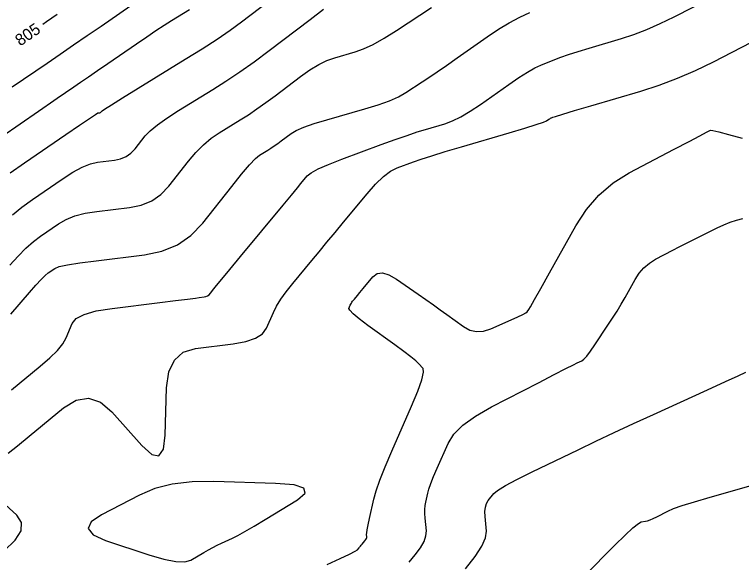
# Model space of a CAD drawing. Extents: x 2082232 to 2083549, y 592624 to 593832.
# Drawn here: x 2083448.54 to 2083492.17, y 592900.37 to 592933.25 of the extents above; entities that cross this region are included whole.
import ezdxf

# ---------------------------------------------------------------- set-up
doc = ezdxf.new("R2010")
doc.units = 0
doc.layers.add('DT_X_Contour_Major', color=7, linetype='Continuous')
doc.layers.add('DT_X_Contour_Minor', color=7, linetype='Continuous')

msp = doc.modelspace()

# ---------------------------------------------------------------- linework, layer by layer
at = {"layer": 'DT_X_Contour_Major'}
for points in [[(2083448.255, 592918.2), (2083448.753, 592918.754), (2083449.225, 592919.229), (2083449.672, 592919.627), (2083450.093, 592919.946), (2083451.184, 592920.694), (2083451.634, 592920.951), (2083452.167, 592921.159), (2083452.782, 592921.319), (2083453.479, 592921.431), (2083455.449, 592921.666), (2083456.15, 592921.812), (2083456.777, 592922.076), (2083457.33, 592922.458), (2083457.808, 592922.957), (2083458.985, 592924.445), (2083459.43, 592924.969), (2083459.885, 592925.428), (2083460.348, 592925.819), (2083460.821, 592926.145), (2083462.093, 592926.925), (2083462.581, 592927.235), (2083463.094, 592927.58), (2083463.63, 592927.961), (2083464.189, 592928.376), (2083465.713, 592929.531), (2083466.27, 592929.926), (2083466.798, 592930.245), (2083467.297, 592930.489), (2083467.767, 592930.657), (2083468.982, 592931.004), (2083469.479, 592931.182), (2083470.06, 592931.456), (2083470.723, 592931.826), (2083471.469, 592932.292), (2083473.569, 592933.662)], [(2083450.235, 592932.676), (2083450.468, 592932.835), (2083451.107, 592933.273)], [(2083472.232, 592900.398), (2083472.592, 592900.83), (2083472.905, 592901.245), (2083473.121, 592901.624), (2083473.239, 592901.964), (2083473.26, 592902.267), (2083473.188, 592903.026), (2083473.17, 592903.3), (2083473.169, 592903.553), (2083473.187, 592903.785), (2083473.222, 592903.996), (2083473.34, 592904.53), (2083473.409, 592904.774), (2083473.527, 592905.106), (2083473.696, 592905.527), (2083473.914, 592906.035), (2083474.562, 592907.508), (2083474.906, 592908.059), (2083475.455, 592908.609), (2083476.207, 592909.157), (2083477.164, 592909.704), (2083479.985, 592911.158), (2083480.924, 592911.642), (2083481.625, 592912), (2083482.087, 592912.234), (2083482.312, 592912.343), (2083482.592, 592912.467), (2083482.721, 592912.562), (2083482.895, 592912.755), (2083483.116, 592913.045), (2083483.383, 592913.433), (2083484.158, 592914.599), (2083484.44, 592915.031), (2083484.706, 592915.455), (2083484.956, 592915.871), (2083485.189, 592916.278), (2083485.791, 592917.351), (2083486.037, 592917.729), (2083486.323, 592918.057), (2083486.65, 592918.335), (2083487.017, 592918.564), (2083488.049, 592919.109), (2083488.439, 592919.313), (2083488.832, 592919.515), (2083489.23, 592919.716), (2083489.633, 592919.915), (2083490.712, 592920.445), (2083491.111, 592920.629), (2083491.5, 592920.783), (2083491.878, 592920.908), (2083492.247, 592921.003)]]:
    msp.add_lwpolyline(points, dxfattribs=at)
at = {"layer": 'DT_X_Contour_Minor'}
for points in [[(2083448.356, 592910.732), (2083450.084, 592912.143), (2083450.667, 592912.646), (2083451.121, 592913.097), (2083451.447, 592913.497), (2083451.643, 592913.846), (2083451.994, 592914.706), (2083452.243, 592915.005), (2083452.728, 592915.256), (2083453.447, 592915.46), (2083454.402, 592915.617), (2083457.261, 592915.971), (2083458.213, 592916.089), (2083458.925, 592916.177), (2083459.396, 592916.235), (2083459.628, 592916.264), (2083459.925, 592916.299), (2083460.032, 592916.323), (2083460.131, 592916.369), (2083460.221, 592916.435), (2083460.304, 592916.524), (2083460.513, 592916.789), (2083460.671, 592916.984), (2083460.989, 592917.371), (2083461.466, 592917.949), (2083462.103, 592918.72), (2083464.658, 592921.81), (2083465.159, 592922.416), (2083465.517, 592922.848), (2083465.731, 592923.107), (2083466.111, 592923.565), (2083466.347, 592923.757), (2083466.77, 592923.987), (2083467.38, 592924.257), (2083468.178, 592924.565), (2083470.556, 592925.44), (2083471.39, 592925.743), (2083472.11, 592925.996), (2083472.715, 592926.199), (2083473.206, 592926.352), (2083474.362, 592926.693), (2083474.821, 592926.861), (2083475.332, 592927.11), (2083475.895, 592927.44), (2083476.51, 592927.85), (2083478.219, 592929.051), (2083478.819, 592929.461), (2083479.337, 592929.791), (2083479.773, 592930.04), (2083480.128, 592930.209), (2083480.963, 592930.552), (2083481.327, 592930.691), (2083481.796, 592930.852), (2083482.367, 592931.034), (2083483.043, 592931.238), (2083484.981, 592931.81), (2083485.723, 592932.052), (2083486.494, 592932.349), (2083487.296, 592932.702), (2083488.127, 592933.11), (2083490.383, 592934.273)], [(2083448.406, 592928.901), (2083450.493, 592930.329), (2083451.282, 592930.87), (2083452.086, 592931.422), (2083452.904, 592931.985), (2083453.737, 592932.558), (2083455.975, 592934.103)], [(2083448.289, 592923.749), (2083449.14, 592924.35), (2083451.624, 592926.054), (2083452.443, 592926.613), (2083453.038, 592927.014), (2083453.407, 592927.256), (2083453.552, 592927.339), (2083453.64, 592927.35), (2083453.671, 592927.356), (2083453.699, 592927.368), (2083453.723, 592927.385), (2083453.744, 592927.407), (2083453.797, 592927.473), (2083453.947, 592927.576), (2083454.357, 592927.836), (2083455.028, 592928.252), (2083455.959, 592928.825), (2083458.79, 592930.561), (2083459.797, 592931.19), (2083460.695, 592931.774), (2083461.482, 592932.314), (2083462.16, 592932.808), (2083463.822, 592934.067)], [(2083447.503, 592925.756), (2083449.136, 592926.876), (2083449.719, 592927.276), (2083450.241, 592927.634), (2083450.704, 592927.951), (2083451.106, 592928.226), (2083452.099, 592928.905), (2083452.505, 592929.184), (2083452.98, 592929.51), (2083453.524, 592929.884), (2083454.135, 592930.306), (2083455.858, 592931.495), (2083456.474, 592931.916), (2083457.03, 592932.287), (2083457.525, 592932.61), (2083457.959, 592932.882), (2083459.038, 592933.544)], [(2083448.325, 592915.277), (2083449.439, 592916.571), (2083449.823, 592917.008), (2083450.139, 592917.35), (2083450.388, 592917.595), (2083450.57, 592917.744), (2083450.964, 592918.014), (2083451.229, 592918.119), (2083451.731, 592918.231), (2083452.469, 592918.35), (2083453.442, 592918.477), (2083456.353, 592918.824), (2083457.39, 592919.04), (2083458.317, 592919.431), (2083459.134, 592919.995), (2083459.84, 592920.732), (2083461.579, 592922.93), (2083462.172, 592923.666), (2083462.649, 592924.223), (2083463.009, 592924.603), (2083463.252, 592924.805), (2083463.744, 592925.107), (2083463.933, 592925.227), (2083464.131, 592925.36), (2083464.338, 592925.508), (2083464.555, 592925.668), (2083465.144, 592926.115), (2083465.444, 592926.292), (2083465.903, 592926.488), (2083466.52, 592926.704), (2083467.296, 592926.938), (2083469.576, 592927.588), (2083470.37, 592927.832), (2083471.043, 592928.075), (2083471.594, 592928.317), (2083472.025, 592928.559), (2083473.011, 592929.202), (2083473.419, 592929.473), (2083473.905, 592929.803), (2083474.468, 592930.192), (2083475.109, 592930.639), (2083476.92, 592931.913), (2083477.589, 592932.361), (2083478.239, 592932.752), (2083478.868, 592933.085), (2083479.479, 592933.36)], [(2083448.412, 592921.226), (2083448.98, 592921.688), (2083449.617, 592922.148), (2083451.404, 592923.374), (2083452.038, 592923.782), (2083452.602, 592924.086), (2083453.094, 592924.288), (2083453.516, 592924.385), (2083454.544, 592924.508), (2083454.911, 592924.584), (2083455.238, 592924.722), (2083455.527, 592924.922), (2083455.776, 592925.182), (2083456.391, 592925.959), (2083456.688, 592926.273), (2083457.121, 592926.632), (2083457.688, 592927.036), (2083458.39, 592927.485), (2083460.442, 592928.743), (2083461.23, 592929.243), (2083462.056, 592929.8), (2083462.921, 592930.414), (2083463.824, 592931.084), (2083466.282, 592932.947), (2083467.096, 592933.56)], [(2083448.17, 592906.925), (2083448.712, 592907.377), (2083449.411, 592907.951), (2083451.485, 592909.645), (2083452.25, 592910.106), (2083452.989, 592910.219), (2083453.701, 592909.983), (2083454.388, 592909.4), (2083456.184, 592907.379), (2083456.777, 592906.85), (2083457.209, 592906.777), (2083457.48, 592907.162), (2083457.59, 592908.003), (2083457.668, 592910.855), (2083457.799, 592911.804), (2083458.134, 592912.513), (2083458.671, 592912.981), (2083459.412, 592913.209), (2083461.659, 592913.495), (2083462.416, 592913.634), (2083463.002, 592913.834), (2083463.416, 592914.097), (2083463.659, 592914.421), (2083464.079, 592915.369), (2083464.27, 592915.744), (2083464.528, 592916.16), (2083464.854, 592916.615), (2083465.247, 592917.111), (2083466.385, 592918.487), (2083466.824, 592919.018), (2083467.289, 592919.58), (2083467.779, 592920.172), (2083468.294, 592920.795), (2083469.701, 592922.496), (2083470.21, 592923.071), (2083470.679, 592923.521), (2083471.109, 592923.845), (2083471.5, 592924.045), (2083472.49, 592924.409), (2083472.949, 592924.568), (2083473.583, 592924.772), (2083474.391, 592925.021), (2083475.374, 592925.314), (2083478.228, 592926.156), (2083479.171, 592926.436), (2083479.86, 592926.648), (2083480.295, 592926.789), (2083480.475, 592926.862), (2083480.618, 592926.962), (2083480.668, 592926.996), (2083480.711, 592927.023), (2083480.747, 592927.044), (2083480.776, 592927.058), (2083480.846, 592927.087), (2083481.009, 592927.138), (2083481.446, 592927.268), (2083482.156, 592927.479), (2083483.14, 592927.77), (2083486.128, 592928.652), (2083487.242, 592929.01), (2083488.341, 592929.421), (2083489.424, 592929.887), (2083490.494, 592930.407), (2083493.325, 592931.866)], [(2083467.314, 592900.244), (2083468.083, 592900.599), (2083468.642, 592900.865), (2083468.991, 592901.042), (2083469.13, 592901.129), (2083469.219, 592901.245), (2083469.256, 592901.292), (2083469.3, 592901.346), (2083469.35, 592901.408), (2083469.408, 592901.478), (2083469.571, 592901.674), (2083469.624, 592901.744), (2083469.661, 592901.808), (2083469.681, 592901.866), (2083469.684, 592901.917), (2083469.672, 592902.046), (2083469.68, 592902.142), (2083469.713, 592902.334), (2083469.771, 592902.623), (2083469.853, 592903.007), (2083470.107, 592904.16), (2083470.246, 592904.665), (2083470.473, 592905.315), (2083470.787, 592906.11), (2083471.189, 592907.05), (2083472.377, 592909.751), (2083472.754, 592910.651), (2083472.994, 592911.327), (2083473.097, 592911.779), (2083473.062, 592912.006), (2083472.787, 592912.313), (2083472.621, 592912.468), (2083472.33, 592912.705), (2083471.913, 592913.023), (2083471.371, 592913.423), (2083469.758, 592914.596), (2083469.232, 592914.99), (2083468.866, 592915.292), (2083468.658, 592915.5), (2083468.609, 592915.616), (2083468.691, 592915.801), (2083468.724, 592915.869), (2083468.758, 592915.931), (2083468.796, 592915.988), (2083468.836, 592916.041), (2083468.947, 592916.175), (2083469.119, 592916.383), (2083469.273, 592916.569), (2083469.47, 592916.808), (2083470.057, 592917.517), (2083470.311, 592917.708), (2083470.631, 592917.747), (2083471.017, 592917.636), (2083471.469, 592917.374), (2083472.765, 592916.475), (2083473.236, 592916.145), (2083473.68, 592915.832), (2083474.096, 592915.536), (2083474.485, 592915.255), (2083475.482, 592914.529), (2083475.867, 592914.316), (2083476.271, 592914.221), (2083476.695, 592914.244), (2083477.139, 592914.386), (2083478.35, 592914.92), (2083478.751, 592915.102), (2083479.047, 592915.245), (2083479.237, 592915.35), (2083479.321, 592915.416), (2083479.405, 592915.543), (2083479.507, 592915.716), (2083479.748, 592916.141), (2083480.13, 592916.818), (2083480.651, 592917.747), (2083482.228, 592920.56), (2083482.872, 592921.549), (2083483.622, 592922.409), (2083484.478, 592923.139), (2083485.44, 592923.739), (2083488.145, 592925.167), (2083489.037, 592925.637), (2083489.682, 592925.977), (2083490.08, 592926.186), (2083490.232, 592926.266), (2083490.309, 592926.303), (2083490.449, 592926.284), (2083490.813, 592926.2), (2083491.401, 592926.049), (2083492.212, 592925.833)], [(2083475.613, 592899.986), (2083476.188, 592900.723), (2083476.589, 592901.344), (2083476.818, 592901.85), (2083476.873, 592902.239), (2083476.788, 592903.124), (2083476.776, 592903.434), (2083476.803, 592903.698), (2083476.868, 592903.918), (2083476.973, 592904.093), (2083477.303, 592904.501), (2083477.541, 592904.697), (2083478.007, 592904.979), (2083478.7, 592905.348), (2083479.621, 592905.804), (2083482.38, 592907.135), (2083483.438, 592907.641), (2083484.543, 592908.162), (2083485.694, 592908.699), (2083486.891, 592909.249), (2083490.146, 592910.738), (2083491.215, 592911.227), (2083491.982, 592911.577), (2083492.445, 592911.788)], [(2083459.896, 592900.96), (2083460.178, 592901.122), (2083460.451, 592901.27), (2083460.714, 592901.405), (2083460.968, 592901.525), (2083461.633, 592901.829), (2083461.942, 592901.985), (2083462.37, 592902.223), (2083462.917, 592902.544), (2083463.584, 592902.948), (2083465.519, 592904.137), (2083465.981, 592904.532), (2083465.916, 592904.826), (2083465.323, 592905.019), (2083464.204, 592905.111), (2083460.514, 592905.223), (2083459.197, 592905.204), (2083458.012, 592905.063), (2083456.96, 592904.801), (2083456.04, 592904.418), (2083453.763, 592903.234), (2083453.138, 592902.805), (2083452.97, 592902.405), (2083453.26, 592902.035), (2083454.006, 592901.694), (2083456.608, 592900.826), (2083457.497, 592900.562), (2083458.214, 592900.422), (2083458.759, 592900.405), (2083459.132, 592900.511), (2083459.896, 592900.96)], [(2083482.725, 592899.549), (2083484.574, 592901.403), (2083485.193, 592902.013), (2083485.663, 592902.451), (2083485.985, 592902.718), (2083486.157, 592902.814), (2083486.419, 592902.841), (2083486.535, 592902.866), (2083486.687, 592902.92), (2083486.876, 592903.003), (2083487.1, 592903.115), (2083487.746, 592903.452), (2083488.086, 592903.599), (2083488.625, 592903.787), (2083489.36, 592904.016), (2083490.292, 592904.286), (2083493.042, 592905.059)], [(2083447.92, 592901.06), (2083448.585, 592901.703), (2083448.934, 592902.276), (2083448.965, 592902.777), (2083448.68, 592903.208), (2083447.498, 592904.261)]]:
    msp.add_lwpolyline(points, dxfattribs=at)

# ---------------------------------------------------------------- texts
at = {"layer": 'DT_X_Contour_Major'}
msp.add_text('805', height=0.7, rotation=34.3837, dxfattribs=at).set_placement((2083448.882, 592931.326))

doc.saveas('drawing.dxf')
